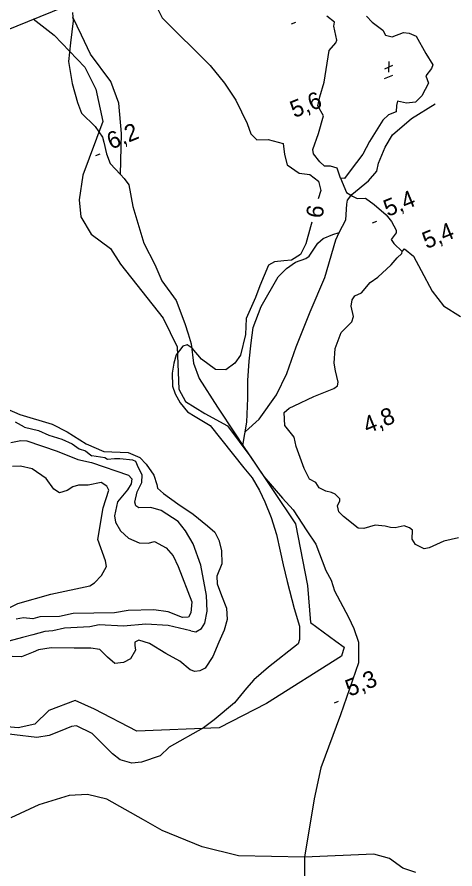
# Model space of a CAD drawing. Extents: x 362852 to 366875, y 5563573 to 5566479.
# Drawn here: x 365072.5 to 365174.2, y 5565778.8 to 5565976.9 of the extents above; entities that cross this region are included whole.
import ezdxf

# ---------------------------------------------------------------- set-up
doc = ezdxf.new("R2010")
doc.units = 0
for name, color, linetype in [('Niveau 1', 7, 'Continuous'), ('Niveau 2', 7, 'Continuous'), ('Niveau 22', 7, 'Continuous'), ('Niveau 3', 7, 'Continuous'), ('Niveau 4', 7, 'Continuous'), ('Niveau 60', 7, 'Continuous'), ('Niveau 7', 7, 'Continuous')]:
    doc.layers.add(name, color=color, linetype=linetype)

msp = doc.modelspace()

# ---------------------------------------------------------------- linework, layer by layer
at = {"layer": 'Niveau 1'}
for points in [[(365074.22, 5565881.58), (365072.11, 5565882.73)], [(365074.22, 5565881.58), (365077.43, 5565880.77), (365079.86, 5565879.7), (365082.86, 5565878.8), (365085.29, 5565877.71), (365086.88, 5565876.54), (365088.36, 5565876.04), (365089.26, 5565875.37), (365089.86, 5565874.93)], [(365101.43, 5565868.72), (365101.56, 5565870.51), (365100.69, 5565872.13), (365100.1, 5565873.58), (365099.37, 5565873.93), (365096.33, 5565874.19), (365095.14, 5565874.24), (365093.48, 5565874.05), (365092.83, 5565874.41), (365089.86, 5565874.93)], [(365105.99, 5565862.21), (365103.54, 5565862.89), (365100.76, 5565862.78), (365100.08, 5565863.3), (365099.84, 5565864.11), (365100.37, 5565866.57), (365101.43, 5565868.72)], [(365112.88, 5565834.19), (365114, 5565833.99), (365115.35, 5565834.72), (365116.06, 5565835.97), (365116.66, 5565838.8), (365116.48, 5565842.45), (365115.17, 5565849.5), (365113.38, 5565854.43), (365111.61, 5565857.45), (365109.94, 5565859.62), (365105.99, 5565862.21)], [(365083.46, 5565834.85), (365080.76, 5565834.21), (365078.94, 5565834.03), (365076.13, 5565833.27), (365073.77, 5565832.66), (365069.41, 5565831.5), (365067.43, 5565830.84), (365066.08, 5565830.51), (365064.92, 5565830.31), (365063.38, 5565830.36), (365059.77, 5565830.31)], [(365112.88, 5565834.19), (365107.58, 5565835.47), (365102.4, 5565835.75), (365097.24, 5565835.31), (365091.52, 5565835.6), (365089.36, 5565835.16), (365083.46, 5565834.85)]]:
    msp.add_lwpolyline(points, dxfattribs=at)
at = {"layer": 'Niveau 2'}
for points in [[(365113.86, 5565991.76), (365112.76, 5565990.16), (365104.78, 5565984.14), (365104.23, 5565983.05), (365103.95, 5565981.31), (365106.19, 5565976.77), (365117.35, 5565965.69), (365120.66, 5565961.58), (365123.31, 5565957.57), (365125.91, 5565952.18), (365126.76, 5565949.79), (365128.21, 5565948.4), (365130.8, 5565948.47), (365134.29, 5565947.54), (365134.61, 5565944.94), (365135.21, 5565942.57), (365138.01, 5565940.62), (365140.52, 5565940.28), (365142.52, 5565938.74), (365143.03, 5565936.59), (365142.39, 5565934.65)], [(365140.93, 5565929.21), (365140.66, 5565928.15), (365139.54, 5565924.21), (365138.32, 5565921.72), (365136.26, 5565920.37), (365134.45, 5565920.25), (365132.31, 5565919.99), (365130.86, 5565919.27), (365128.86, 5565914.46), (365127.88, 5565911.7), (365125.66, 5565906.81), (365125.55, 5565903.15), (365124.42, 5565898.33), (365123.09, 5565896.42), (365120.97, 5565894.92), (365118.59, 5565894.94), (365115.36, 5565897.34), (365113.18, 5565899.93), (365112, 5565900.68), (365110.99, 5565900.4), (365109.45, 5565898.39), (365108.89, 5565896.42), (365108.47, 5565894.13), (365108.6, 5565891.08), (365109.2, 5565889.33), (365110.33, 5565887.19), (365112.04, 5565885.15), (365113.87, 5565884.04), (365117.33, 5565881.98), (365125.12, 5565872.13), (365127.07, 5565869.82), (365128.81, 5565866.81), (365130.01, 5565864.19), (365131.5, 5565860.57), (365132.76, 5565856.61), (365133.61, 5565852.73), (365134.3, 5565849.54), (365135.26, 5565845.7), (365136.86, 5565839.39), (365138.05, 5565835.28), (365138.08, 5565832.18), (365137.75, 5565831.18), (365130.9, 5565825.74), (365127.48, 5565822.85), (365125.79, 5565820.91), (365122.96, 5565817.5), (365118.23, 5565813.56), (365115.76, 5565811.68), (365107.79, 5565807.15), (365105.74, 5565805.19), (365101.39, 5565803.65), (365099.1, 5565803.45), (365096.42, 5565804.22), (365094.61, 5565805.59), (365092.69, 5565807.53), (365089.91, 5565810.37), (365086.32, 5565812.13), (365085.12, 5565812.01), (365082.46, 5565810.91), (365079.9, 5565809.86), (365077.09, 5565809.45), (365066.64, 5565810.62)], [(365065.74, 5565887.68), (365073.13, 5565884.51), (365080.65, 5565882.27), (365084.12, 5565880.47), (365088.5, 5565877.68), (365092.6, 5565875.88), (365098.26, 5565875.64), (365101.01, 5565874.54), (365102.47, 5565872.96), (365104.27, 5565870.41), (365104.93, 5565868.2), (365105.13, 5565867.41), (365106.53, 5565866.13), (365109.86, 5565863.77), (365113.42, 5565861.32), (365116.7, 5565858.64), (365118.44, 5565857.12), (365119.37, 5565855.33), (365119.99, 5565852.91), (365120.02, 5565849.82), (365118.92, 5565846.89), (365118.95, 5565845.16), (365119.94, 5565842.46), (365121.16, 5565839.49), (365121.31, 5565836.87), (365120.6, 5565834.35), (365119.37, 5565831.61), (365117.96, 5565828.23)], [(365071.01, 5565878), (365073.33, 5565878.5), (365074.78, 5565878.4), (365081.81, 5565876.02), (365086.59, 5565874.04), (365089.79, 5565873.37), (365098.38, 5565870.4), (365099.15, 5565869.55), (365098.95, 5565868.43), (365098.14, 5565866.96), (365095.78, 5565864.17), (365095.11, 5565860.99), (365095.36, 5565859.47), (365096.47, 5565857.49), (365098.38, 5565855.74), (365100.82, 5565854.69), (365102.94, 5565854.59), (365104.41, 5565855.02), (365107.12, 5565853.51), (365108.71, 5565851.68), (365109.94, 5565849.21), (365113.04, 5565840.93), (365112.88, 5565838.42), (365112.31, 5565837.39), (365110.91, 5565837.32), (365107.54, 5565838.63), (365104.24, 5565839.1), (365098.29, 5565838.98), (365095.12, 5565838.39), (365085.48, 5565838.27), (365082.33, 5565837.54), (365077.78, 5565837.47), (365076.14, 5565836.99), (365073.97, 5565837.23), (365072.3, 5565836.93)], [(365068.67, 5565838.53), (365072.65, 5565840.56), (365080.3, 5565842.76), (365089.42, 5565844.69), (365089.42, 5565844.69), (365090.46, 5565845.34), (365092.08, 5565847.05), (365093.25, 5565849.16), (365093.03, 5565850.5), (365091.24, 5565855.46), (365092.47, 5565862.85), (365093.76, 5565866.93), (365093.3, 5565867.86), (365092, 5565868.73), (365089.03, 5565868.06), (365086.73, 5565868.07), (365085.43, 5565867.71), (365084.11, 5565866.81), (365082.32, 5565866.28), (365081.01, 5565867.14), (365079.24, 5565869.64), (365075.97, 5565871.85), (365073.31, 5565872.5), (365071.38, 5565872.46)], [(365117.96, 5565828.23), (365116.16, 5565825.51), (365114.91, 5565824.93), (365113.74, 5565824.76), (365112.66, 5565825.12), (365110.26, 5565827.17), (365107.04, 5565828.95), (365103.21, 5565831.29), (365100.8, 5565832.03), (365099.86, 5565831.59), (365099.83, 5565830.77), (365100.01, 5565829.72), (365098.8, 5565827.67), (365097.22, 5565826.84), (365095.19, 5565826.62), (365093.47, 5565828.09), (365091.69, 5565829.84), (365089.63, 5565830.17), (365085.76, 5565830.2), (365080.38, 5565830.28), (365077.49, 5565829.77), (365076.21, 5565829.24), (365073.48, 5565828.18), (365071.34, 5565828.23)]]:
    msp.add_lwpolyline(points, dxfattribs=at)
at = {"layer": 'Niveau 22'}
for points in [[(365085.38, 5565977.99), (365085.44, 5565976.86), (365085.49, 5565976.05), (365084.86, 5565970.94), (365084.4, 5565966.58), (365085.26, 5565961.46), (365086.55, 5565957.08), (365087.48, 5565954.55), (365090.64, 5565951.44), (365092.29, 5565949.02), (365092.64, 5565947.86), (365093.22, 5565945.11), (365094.13, 5565942.87), (365096.48, 5565940.33), (365097.33, 5565939.41), (365098.46, 5565937.88), (365099.39, 5565932.86), (365101.9, 5565924.38), (365104.45, 5565919.39), (365106.08, 5565915.59), (365109.46, 5565911.01), (365111.43, 5565905.66), (365112.23, 5565903.25), (365112.92, 5565900.98), (365113.43, 5565896.41), (365114.78, 5565892.86), (365119.03, 5565886.2), (365123.12, 5565879.98), (365124.94, 5565877.3), (365129.83, 5565870.1), (365134.13, 5565865.09), (365136.62, 5565862.38), (365139.82, 5565857.47), (365141.87, 5565854.33), (365144.17, 5565848.25), (365145.47, 5565845.99), (365146.19, 5565843.48), (365149.46, 5565837.36), (365150.72, 5565834.72), (365151.76, 5565831.59), (365151.78, 5565826.74), (365147.64, 5565814.7), (365143.01, 5565802.34), (365141.5, 5565795.12), (365139.21, 5565781.61), (365139.26, 5565767.3)], [(365096.48, 5565940.33), (365096.76, 5565949.83), (365096.12, 5565956.9), (365094.24, 5565961.9), (365089.55, 5565968.3), (365087.43, 5565972.71), (365085.44, 5565976.86)], [(365124.94, 5565877.3), (365125.88, 5565882.7), (365126.12, 5565888.33), (365126.08, 5565892.43), (365126.4, 5565896.92), (365126.84, 5565901.21), (365127.34, 5565904.77), (365129.19, 5565909.64), (365133.12, 5565916.55), (365135.07, 5565918.47), (365137.16, 5565919.95), (365139.56, 5565920.75), (365140.33, 5565921.32), (365142.33, 5565924.32), (365143.56, 5565925.45), (365145.82, 5565926.37), (365147.3, 5565926.86), (365148.87, 5565929.81), (365149.06, 5565933.43), (365149.25, 5565934.32), (365150.26, 5565935.66), (365154.09, 5565938.86), (365156.04, 5565941.09), (365156.42, 5565942.93), (365158.01, 5565946.63), (365159.69, 5565949.5), (365164.09, 5565953.3), (365169.63, 5565956.77)], [(365125.51, 5565880.56), (365128.71, 5565883.46), (365132.75, 5565889.1), (365135.17, 5565894.08), (365137.29, 5565900.25), (365140.55, 5565908.37), (365143.98, 5565916.38), (365146.56, 5565925.09), (365147.3, 5565926.86)], [(365162.12, 5565779), (365159, 5565781.26), (365155.39, 5565782.28), (365139.21, 5565781.61), (365123.9, 5565781.91), (365115.49, 5565784), (365106.2, 5565787.78), (365101.81, 5565790.27), (365093.35, 5565795.07), (365088.83, 5565796.2), (365084.58, 5565795.94), (365077.51, 5565793.73), (365071.03, 5565790.7)], [(365165.12, 5565778.06), (365162.12, 5565779)]]:
    msp.add_lwpolyline(points, dxfattribs=at)
at = {"layer": 'Niveau 3'}
for p, q in [((365136.25, 5565975.33), (365137.21, 5565975.72)), ((365157.91, 5565964.91), (365159.8, 5565965.7)), ((365158.85, 5565966.59), (365158.8, 5565964.07)), ((365157.83, 5565962.63), (365159.77, 5565963.42)), ((365090.81, 5565944.71), (365091.77, 5565945.1)), ((365155.08, 5565929.07), (365156.04, 5565929.46)), ((365146.21, 5565817.5), (365147.17, 5565817.89))]:
    msp.add_line(p, q, dxfattribs=at)
at = {"layer": 'Niveau 4'}
for points in [[(365153.67, 5565977.1), (365154.99, 5565975.71), (365157.44, 5565973.86), (365158.1, 5565972.7), (365159.64, 5565972.28), (365162.25, 5565973.35), (365163.58, 5565973.15), (365165.18, 5565972.44), (365167.47, 5565968.41), (365169.03, 5565965.82), (365168.76, 5565964.96), (365167.47, 5565963.25), (365168.05, 5565961.55), (365166.51, 5565958.62), (365165.01, 5565957.13), (365162.93, 5565956.9), (365160.82, 5565957.33), (365160.59, 5565956.37), (365160.51, 5565954.91), (365158.8, 5565954.2), (365157.45, 5565952.96), (365154.34, 5565947.95), (365152.81, 5565945.02), (365149.84, 5565941.18), (365148.52, 5565939.4), (365147.62, 5565939.46), (365147.22, 5565940.6), (365146.86, 5565941.76), (365145.3, 5565942.24), (365143.93, 5565942.23), (365142.84, 5565943.22), (365141.32, 5565945.08), (365141.2, 5565946.15), (365142.48, 5565949.85), (365143.63, 5565953.99), (365142.38, 5565956.28), (365142.82, 5565958.39), (365143.85, 5565961.79), (365144.98, 5565969.17), (365146.51, 5565970.91), (365146.73, 5565971.57), (365146.04, 5565974.76), (365146.19, 5565975.76), (365144.43, 5565977.15)], [(365147.62, 5565939.46), (365149.04, 5565936.1), (365150.38, 5565935.28), (365151.47, 5565934.73), (365153.44, 5565934.8), (365155.4, 5565933.36), (365158.19, 5565930.9), (365159.43, 5565929.42), (365160.52, 5565927.38), (365160.52, 5565926.76), (365159.38, 5565925.17), (365159.99, 5565924.29), (365161.93, 5565922.44)], [(365150.3, 5565911.18), (365150.91, 5565912.12), (365152.49, 5565912.83), (365154.5, 5565915.21), (365156.29, 5565916.45), (365159.35, 5565919.33), (365160.81, 5565920.92), (365161.83, 5565921.91), (365161.93, 5565922.44), (365162.49, 5565923.05)], [(365162.49, 5565923.05), (365164.56, 5565921.35), (365166.32, 5565917.97), (365168.92, 5565913.18), (365171.56, 5565909.79), (365175.46, 5565907.28)], [(365175.03, 5565855.81), (365171.65, 5565855.1), (365168.19, 5565853.5), (365167.04, 5565853.27), (365165.07, 5565854.27), (365164.26, 5565855.49), (365164.31, 5565857.63), (365163.65, 5565858.16), (365162.42, 5565858.59), (365160.29, 5565858.15), (365159.19, 5565858.26), (365157.95, 5565858.55), (365155.69, 5565858.75), (365153, 5565858.01), (365151.73, 5565858.05), (365148.29, 5565860.81), (365147.21, 5565861.92), (365146.95, 5565863.31), (365147.48, 5565864.46), (365147.48, 5565864.89), (365146.4, 5565866.01), (365145.5, 5565866.38), (365144.2, 5565866.66), (365142.69, 5565867.46), (365141.87, 5565868.69), (365140.38, 5565869.44), (365139.14, 5565871.98), (365137.35, 5565877.1), (365136.84, 5565879.25), (365135.94, 5565880.37), (365134.66, 5565881.96), (365134.55, 5565884.97), (365135.68, 5565885.99), (365136.88, 5565886.55), (365141.41, 5565888.73), (365143.35, 5565889.46), (365146.07, 5565890.58), (365146.89, 5565891.17), (365147.1, 5565892), (365146.45, 5565894.66), (365146.16, 5565896.41), (365146.36, 5565899.85), (365147.75, 5565903.6), (365149, 5565904.8), (365150.28, 5565906.07), (365150.6, 5565907.26), (365150.09, 5565909.73), (365150.3, 5565911.18)]]:
    msp.add_lwpolyline(points, dxfattribs=at)
at = {"layer": 'Niveau 60'}
msp.add_lwpolyline([(362880.89, 5565085.4), (365762.56, 5566255.07), (366364.73, 5564771.5), (366364.73, 5564771.5), (363483.08, 5563601.82), (362880.89, 5565085.4)], dxfattribs=at)
at = {"layer": 'Niveau 7'}
msp.add_lwpolyline([(365076.25, 5565976.5), (365081.13, 5565972.72), (365088.19, 5565965.3), (365090.8, 5565960.16), (365092.44, 5565952.62), (365087.77, 5565940.12), (365086.89, 5565934.41), (365087.27, 5565930.46), (365089.66, 5565926.47), (365094.16, 5565923.1), (365096.52, 5565919.48), (365106.43, 5565906.89), (365109.69, 5565900.25), (365110.02, 5565890.42), (365111.57, 5565887.57), (365116.11, 5565884.71), (365121.4, 5565881.9), (365126.79, 5565874.63), (365137.16, 5565859.11), (365139.94, 5565844.73), (365140.64, 5565836.15), (365146.52, 5565831.85), (365148.48, 5565830.42), (365147.86, 5565828.29), (365130.41, 5565817.32), (365119.4, 5565811.67), (365100.29, 5565810.9), (365090.44, 5565815.99), (365086, 5565818.01), (365079.87, 5565815.71), (365076.58, 5565812.49), (365072.7, 5565811.64), (365066.75, 5565812.18)], dxfattribs=at)

# ---------------------------------------------------------------- texts
at = {"layer": 'Niveau 2'}
msp.add_text('6', height=3.93, rotation=81.7246, dxfattribs=at).set_placement((365143.44, 5565929.99))
at = {"layer": 'Niveau 3'}
for s, rotation, p in [('    5,6', 22.0899, (365131.47, 5565951.21)), ('6,2  ', 22.09, (365094.32, 5565946.07)), ('5,4  ', 22.09, (365158.59, 5565930.43)), ('    5,4', 22.0899, (365162.18, 5565920.75)), ('    4,8', 22.0899, (365148.43, 5565877.8)), ('5,3  ', 22.09, (365149.72, 5565818.86))]:
    msp.add_text(s, height=3.93, rotation=rotation, dxfattribs=at).set_placement(p)

doc.saveas('drawing.dxf')
